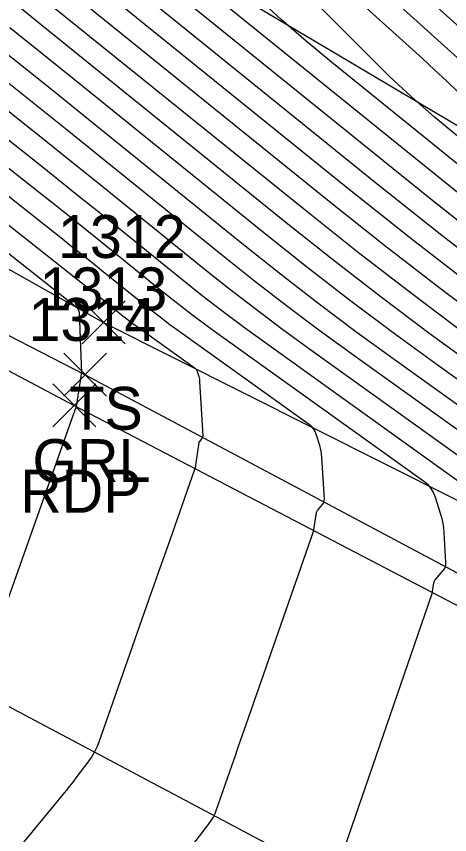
# Model space of a CAD drawing. Extents: x 1650836 to 1652450, y 332578 to 333908.
# Drawn here: x 1652292.51 to 1652312.69, y 332688.73 to 332726.84 of the extents above; entities that cross this region are included whole.
import ezdxf

# ---------------------------------------------------------------- set-up
doc = ezdxf.new("R2010")
doc.units = 0
for name, color, linetype in [('L_A', 7, 'Continuous'), ('L_I', 7, 'Continuous'), ('L_TIC', 7, 'Continuous'), ('LAWA', 7, 'Continuous'), ('LELB', 7, 'Continuous'), ('LSOGCMA', 7, 'Continuous'), ('LSOGCMI', 7, 'Continuous'), ('P_A', 7, 'Continuous'), ('P_I', 7, 'Continuous'), ('P_TIC', 7, 'Continuous'), ('PET', 7, 'Continuous'), ('PRC', 7, 'Continuous'), ('R_A', 7, 'Continuous'), ('R_I', 7, 'Continuous'), ('R_TIC', 7, 'Continuous'), ('RGR', 7, 'Continuous')]:
    doc.layers.add(name, color=color, linetype=linetype)

msp = doc.modelspace()

# ---------------------------------------------------------------- linework, layer by layer
at = {"layer": 'L_TIC'}
for points in [[(1652295.57, 332711.591), (1652297.57, 332713.591)], [(1652297.57, 332711.591), (1652295.57, 332713.591)]]:
    msp.add_lwpolyline(points, dxfattribs=at)
at = {"layer": 'LAWA'}
msp.add_lwpolyline([(1652408.76, 332665.713), (1652363.38, 332695.402), (1652324.46, 332714.991), (1652289.155, 332735.895), (1652253.497, 332747.946), (1652218.614, 332766.122), (1652198.198, 332775.017), (1652146.456, 332804.843), (1652136.841, 332807.592), (1652091.374, 332831.511), (1652057.601, 332848.138), (1652027.653, 332867.625)], dxfattribs=at)
at = {"layer": 'LELB'}
msp.add_lwpolyline([(1652023.441, 332859.649), (1652034.235, 332853.429), (1652052.246, 332842.357), (1652084.686, 332826.36), (1652123.711, 332804.04), (1652160.81, 332785.384), (1652195.281, 332767.897), (1652235.573, 332746.682), (1652255.289, 332735.81), (1652296.57, 332712.591), (1652348.8, 332686.345), (1652380.841, 332668.301), (1652404.073, 332656.539)], dxfattribs=at)
at = {"layer": 'LSOGCMA'}
for points in [[(1652289.634, 332734.946), (1652309.319, 332719.049), (1652312.336, 332716.649), (1652315.386, 332714.293), (1652318.47, 332711.981), (1652321.587, 332709.713), (1652337.6, 332698.24), (1652338.993, 332697.235), (1652340.377, 332696.219), (1652341.755, 332695.193), (1652343.124, 332694.157), (1652344.016, 332693.478)], [(1652307.655, 332687.702), (1652311.877, 332699.964), (1652311.884, 332699.986), (1652311.89, 332700.009), (1652311.896, 332700.033), (1652311.9, 332700.056), (1652311.96, 332700.46), (1652311.97, 332700.502), (1652311.985, 332700.542), (1652312.005, 332700.579), (1652312.031, 332700.614), (1652312.392, 332701.036), (1652312.452, 332701.12), (1652312.493, 332701.211), (1652312.515, 332701.309), (1652312.519, 332701.413), (1652312.439, 332702.803), (1652312.42, 332703.018), (1652312.388, 332703.231), (1652312.342, 332703.442), (1652312.284, 332703.65), (1652312.022, 332704.478), (1652311.943, 332704.675), (1652311.836, 332704.851), (1652311.701, 332705.008), (1652311.539, 332705.144), (1652302.13, 332711.885), (1652301.397, 332712.419), (1652300.671, 332712.963), (1652299.953, 332713.517), (1652299.243, 332714.082), (1652296.419, 332716.363), (1652295.713, 332716.932), (1652295.005, 332717.499), (1652294.295, 332718.065), (1652293.584, 332718.629), (1652275.599, 332732.856)]]:
    msp.add_lwpolyline(points, dxfattribs=at)
at = {"layer": 'LSOGCMI'}
for points in [[(1652278.331, 332740.9), (1652280.56, 332739.185), (1652281.007, 332738.844), (1652281.458, 332738.507), (1652281.911, 332738.174), (1652282.367, 332737.845), (1652284.199, 332736.539), (1652284.655, 332736.209), (1652285.106, 332735.874), (1652285.554, 332735.533), (1652285.997, 332735.187), (1652289.168, 332732.679), (1652289.842, 332732.144), (1652290.516, 332731.607), (1652291.188, 332731.069), (1652291.859, 332730.528), (1652306.919, 332718.366), (1652309.668, 332716.179), (1652312.447, 332714.032), (1652315.257, 332711.926), (1652318.098, 332709.859), (1652342.937, 332692.063)], [(1652345.548, 332695.49), (1652335.906, 332702.839), (1652334.311, 332704.045), (1652332.707, 332705.24), (1652331.094, 332706.423), (1652329.473, 332707.593), (1652322.97, 332712.253), (1652321.352, 332713.429), (1652319.753, 332714.629), (1652318.17, 332715.851), (1652316.606, 332717.096), (1652307.185, 332724.704), (1652306.001, 332725.686), (1652304.845, 332726.7), (1652303.717, 332727.745), (1652302.617, 332728.821), (1652297.102, 332734.363), (1652296.587, 332734.846), (1652296.043, 332735.291), (1652295.47, 332735.698), (1652294.867, 332736.065), (1652292.331, 332737.496)], [(1652345.038, 332694.819), (1652339.446, 332699.081), (1652337.358, 332700.66), (1652335.258, 332702.225), (1652333.146, 332703.773), (1652331.023, 332705.306), (1652322.509, 332711.406), (1652320.392, 332712.946), (1652318.297, 332714.517), (1652316.226, 332716.117), (1652314.177, 332717.747), (1652300.17, 332729.058), (1652299.447, 332729.658), (1652298.741, 332730.278), (1652298.052, 332730.916), (1652297.38, 332731.573), (1652294.01, 332734.959), (1652293.696, 332735.255), (1652293.363, 332735.526), (1652293.013, 332735.775), (1652292.644, 332735.999), (1652291.096, 332736.873)], [(1652349.509, 332694.591), (1652328.827, 332710.355), (1652328.218, 332710.815), (1652327.606, 332711.271), (1652326.991, 332711.722), (1652326.372, 332712.169), (1652323.891, 332713.946), (1652323.274, 332714.395), (1652322.664, 332714.853), (1652322.06, 332715.319), (1652321.463, 332715.794), (1652318.163, 332718.459), (1652317.566, 332718.955), (1652316.983, 332719.466), (1652316.414, 332719.993), (1652315.86, 332720.535), (1652313.669, 332722.736), (1652313.118, 332723.283), (1652312.56, 332723.822), (1652311.994, 332724.353), (1652311.421, 332724.876), (1652299.828, 332735.327)], [(1652301.479, 332735.354), (1652321.99, 332716.864), (1652322.098, 332716.764), (1652322.205, 332716.664), (1652322.311, 332716.562), (1652322.415, 332716.458), (1652322.83, 332716.041), (1652322.935, 332715.938), (1652323.043, 332715.839), (1652323.154, 332715.742), (1652323.267, 332715.648), (1652323.892, 332715.143), (1652324.005, 332715.053), (1652324.119, 332714.965), (1652324.235, 332714.878), (1652324.352, 332714.793), (1652324.822, 332714.456), (1652324.939, 332714.372), (1652325.056, 332714.286), (1652325.172, 332714.2), (1652325.287, 332714.113), (1652350.8, 332694.667)], [(1652303.13, 332735.38), (1652324.497, 332716.117), (1652324.651, 332715.98), (1652324.804, 332715.842), (1652324.958, 332715.705), (1652325.112, 332715.568), (1652325.73, 332715.022), (1652325.885, 332714.886), (1652326.04, 332714.75), (1652326.196, 332714.615), (1652326.352, 332714.48), (1652327.208, 332713.746), (1652327.403, 332713.58), (1652327.602, 332713.418), (1652327.802, 332713.258), (1652328.005, 332713.101), (1652352.092, 332694.742)], [(1652292.386, 332734.087), (1652292.636, 332733.855), (1652292.892, 332733.631), (1652293.155, 332733.413), (1652311.748, 332718.398), (1652314.281, 332716.383), (1652316.842, 332714.405), (1652319.431, 332712.464), (1652322.048, 332710.56), (1652334.195, 332701.856), (1652336.011, 332700.545), (1652337.817, 332699.221), (1652339.613, 332697.883), (1652341.399, 332696.532), (1652344.527, 332694.149)], [(1652269.93, 332733.382), (1652295.293, 332713.319), (1652295.312, 332713.302), (1652295.329, 332713.283), (1652295.343, 332713.263), (1652295.356, 332713.241), (1652295.403, 332713.15), (1652295.414, 332713.127), (1652295.421, 332713.103), (1652295.426, 332713.078), (1652295.429, 332713.053), (1652295.537, 332710.245), (1652295.536, 332710.241), (1652295.532, 332710.233), (1652295.525, 332710.191), (1652295.395, 332709.343), (1652295.385, 332709.277), (1652295.375, 332709.211), (1652295.365, 332709.144), (1652295.355, 332709.078), (1652295.306, 332708.751), (1652295.299, 332708.715), (1652295.291, 332708.68), (1652295.282, 332708.644), (1652295.27, 332708.609), (1652295.222, 332708.471), (1652295.197, 332708.401), (1652295.173, 332708.332), (1652291.417, 332697.755)], [(1652272.04, 332733.032), (1652295.728, 332714.294), (1652295.929, 332714.134), (1652296.129, 332713.975), (1652296.329, 332713.815), (1652296.528, 332713.654), (1652297.324, 332713.011), (1652297.524, 332712.852), (1652297.727, 332712.696), (1652297.932, 332712.542), (1652298.139, 332712.392), (1652300.792, 332710.491), (1652300.838, 332710.452), (1652300.876, 332710.408), (1652300.906, 332710.358), (1652300.928, 332710.303), (1652301.002, 332710.069), (1652301.019, 332710.01), (1652301.031, 332709.951), (1652301.04, 332709.891), (1652301.046, 332709.83), (1652301.191, 332707.303), (1652301.189, 332707.27), (1652301.182, 332707.238), (1652301.169, 332707.208), (1652301.149, 332707.18), (1652301.031, 332707.043), (1652301.023, 332707.032), (1652301.016, 332707.019), (1652301.012, 332707.007), (1652301.009, 332706.993), (1652300.834, 332705.833), (1652300.83, 332705.811), (1652300.825, 332705.789), (1652300.819, 332705.768), (1652300.812, 332705.746), (1652299.541, 332702.136), (1652299.327, 332701.528), (1652299.113, 332700.919), (1652298.899, 332700.31), (1652298.685, 332699.701), (1652296.345, 332693.034), (1652296.254, 332692.805), (1652296.147, 332692.585), (1652296.022, 332692.373), (1652295.881, 332692.171), (1652295.283, 332691.381), (1652295.133, 332691.184), (1652294.98, 332690.989), (1652294.825, 332690.795), (1652294.668, 332690.604), (1652288.401, 332683.016)], [(1652276.899, 332733.147), (1652292.512, 332720.796), (1652293.478, 332720.03), (1652294.442, 332719.261), (1652295.405, 332718.49), (1652296.365, 332717.717), (1652300.203, 332714.618), (1652301.167, 332713.85), (1652302.143, 332713.097), (1652303.129, 332712.357), (1652304.126, 332711.632), (1652316.912, 332702.471)], [(1652300.143, 332687.499), (1652301.153, 332688.806), (1652301.213, 332688.885), (1652301.274, 332688.966), (1652301.333, 332689.047), (1652301.391, 332689.128), (1652301.623, 332689.455), (1652301.678, 332689.539), (1652301.727, 332689.625), (1652301.769, 332689.715), (1652301.805, 332689.808), (1652302.558, 332691.978), (1652302.694, 332692.371), (1652302.831, 332692.764), (1652302.968, 332693.158), (1652303.105, 332693.551), (1652306.344, 332702.854), (1652306.352, 332702.877), (1652306.358, 332702.899), (1652306.363, 332702.922), (1652306.367, 332702.946), (1652306.484, 332703.726), (1652306.491, 332703.754), (1652306.5, 332703.781), (1652306.514, 332703.805), (1652306.531, 332703.828), (1652306.77, 332704.108), (1652306.81, 332704.164), (1652306.838, 332704.225), (1652306.852, 332704.289), (1652306.855, 332704.358), (1652306.742, 332706.317), (1652306.73, 332706.455), (1652306.71, 332706.591), (1652306.68, 332706.726), (1652306.643, 332706.86), (1652306.475, 332707.39), (1652306.424, 332707.516), (1652306.356, 332707.63), (1652306.27, 332707.73), (1652306.165, 332707.817), (1652300.134, 332712.138), (1652299.664, 332712.48), (1652299.199, 332712.829), (1652298.739, 332713.185), (1652298.284, 332713.547), (1652296.474, 332715.009), (1652296.021, 332715.373), (1652295.567, 332715.737), (1652295.112, 332716.1), (1652294.656, 332716.461), (1652274.151, 332732.682)], [(1652290.746, 332732.737), (1652307.879, 332718.902), (1652310.882, 332716.512), (1652313.919, 332714.166), (1652316.99, 332711.864), (1652320.094, 332709.606), (1652341.005, 332694.624), (1652341.974, 332693.924), (1652342.938, 332693.217), (1652343.499, 332692.799)], [(1652348.331, 332694.429), (1652332.366, 332706.597), (1652331.265, 332707.43), (1652330.157, 332708.255), (1652329.043, 332709.072), (1652327.923, 332709.881), (1652323.43, 332713.1), (1652322.313, 332713.912), (1652321.208, 332714.741), (1652320.115, 332715.585), (1652319.034, 332716.445), (1652313.059, 332721.27), (1652311.978, 332722.167), (1652310.923, 332723.093), (1652309.893, 332724.047), (1652308.889, 332725.029), (1652304.103, 332729.838)], [(1652292.025, 332729.082), (1652292.971, 332728.319), (1652305.96, 332717.831), (1652308.454, 332715.846), (1652310.975, 332713.899), (1652313.525, 332711.987), (1652316.102, 332710.112), (1652342.358, 332691.301)], [(1652344.307, 332688.666), (1652343.808, 332689.085), (1652314.106, 332710.366), (1652311.792, 332712.049), (1652309.503, 332713.765), (1652307.239, 332715.514), (1652305, 332717.295), (1652294.084, 332726.111), (1652292.861, 332727.096), (1652291.636, 332728.077)], [(1652340.828, 332686.526), (1652339.757, 332689.916), (1652339.536, 332690.466), (1652339.237, 332690.96), (1652338.86, 332691.397), (1652338.406, 332691.779), (1652312.11, 332710.619), (1652310.06, 332712.111), (1652308.031, 332713.631), (1652306.025, 332715.181), (1652304.041, 332716.76), (1652295.197, 332723.902), (1652293.698, 332725.109), (1652292.196, 332726.313)], [(1652291.028, 332725.926), (1652292.756, 332724.548), (1652294.481, 332723.166), (1652296.202, 332721.779), (1652303.081, 332716.224), (1652304.811, 332714.848), (1652306.559, 332713.498), (1652308.327, 332712.172), (1652310.114, 332710.872), (1652333.033, 332694.452)], [(1652327.659, 332697.125), (1652308.118, 332711.125), (1652306.594, 332712.234), (1652305.087, 332713.364), (1652303.596, 332714.516), (1652302.122, 332715.689), (1652296.257, 332720.425), (1652294.789, 332721.607), (1652293.318, 332722.786), (1652291.845, 332723.961)], [(1652322.286, 332699.798), (1652306.122, 332711.379), (1652304.862, 332712.296), (1652303.615, 332713.23), (1652302.382, 332714.183), (1652301.162, 332715.153), (1652296.311, 332719.071), (1652295.097, 332720.049), (1652293.88, 332721.024), (1652292.661, 332721.995), (1652291.44, 332722.964)]]:
    msp.add_lwpolyline(points, dxfattribs=at)
at = {"layer": 'P_TIC'}
for points in [[(1652294.202, 332707.727), (1652296.202, 332709.727)], [(1652296.202, 332707.727), (1652294.202, 332709.727)]]:
    msp.add_lwpolyline(points, dxfattribs=at)
at = {"layer": 'PET'}
msp.add_lwpolyline([(1651782.185, 332994.087), (1651800.504, 332980.945), (1651823.969, 332965.234), (1651861.092, 332941.311), (1651895.497, 332920.881), (1651932.1, 332899.878), (1651964.344, 332882.546), (1651997.084, 332865.287), (1652030.302, 332847.665), (1652049.548, 332837.673), (1652081.974, 332820.953), (1652121.026, 332800.401), (1652157.819, 332781.161), (1652191.945, 332763.077), (1652232.596, 332742.33), (1652251.93, 332731.59), (1652295.202, 332708.727), (1652345.726, 332682.336), (1652379.152, 332664.868), (1652402.111, 332652.828)], dxfattribs=at)
at = {"layer": 'PRC'}
msp.add_lwpolyline([(1651773.612, 332982.822), (1651792.672, 332969.525), (1651816.542, 332953.47), (1651853.779, 332929.89), (1651888.829, 332909.027), (1651925.09, 332888.189), (1651957.726, 332870.48), (1651982.519, 332857.297), (1652019.654, 332837.681), (1652042.767, 332825.192), (1652076.048, 332808.311), (1652114.48, 332787.851), (1652150.944, 332769.103), (1652185.791, 332750.516), (1652225.777, 332729.89), (1652246.28, 332718.635), (1652288.707, 332696.529), (1652339.002, 332669.86), (1652372.556, 332652.699), (1652395.364, 332640.33)], dxfattribs=at)
at = {"layer": 'R_TIC'}
for points in [[(1652294.713, 332709.152), (1652296.713, 332711.152)], [(1652296.713, 332709.152), (1652294.713, 332711.152)]]:
    msp.add_lwpolyline(points, dxfattribs=at)
at = {"layer": 'RGR'}
msp.add_lwpolyline([(1652023.441, 332859.649), (1652024.915, 332854.382), (1652030.806, 332848.332), (1652049.928, 332838.521), (1652082.838, 332821.514), (1652121.63, 332801.012), (1652157.949, 332781.905), (1652192.709, 332763.821), (1652232.753, 332742.853), (1652252.846, 332732.22), (1652295.713, 332710.152), (1652346.443, 332683.145), (1652379.801, 332666.008), (1652402.772, 332654.006)], dxfattribs=at)

# ---------------------------------------------------------------- texts
at = {"layer": 'L_A'}
msp.add_text('TS', height=2, dxfattribs=at).set_placement((1652294.98, 332707.591))
at = {"layer": 'L_I'}
msp.add_text('1312', height=2, dxfattribs=at).set_placement((1652294.445, 332715.591))
at = {"layer": 'P_A'}
msp.add_text('RDP', height=2, dxfattribs=at).set_placement((1652292.69, 332703.727))
at = {"layer": 'P_I'}
msp.add_text('1314', height=2, dxfattribs=at).set_placement((1652293.076, 332711.727))
at = {"layer": 'R_A'}
msp.add_text('GRL', height=2, dxfattribs=at).set_placement((1652293.256, 332705.152))
at = {"layer": 'R_I'}
msp.add_text('1313', height=2, dxfattribs=at).set_placement((1652293.587, 332713.152))

doc.saveas('drawing.dxf')
